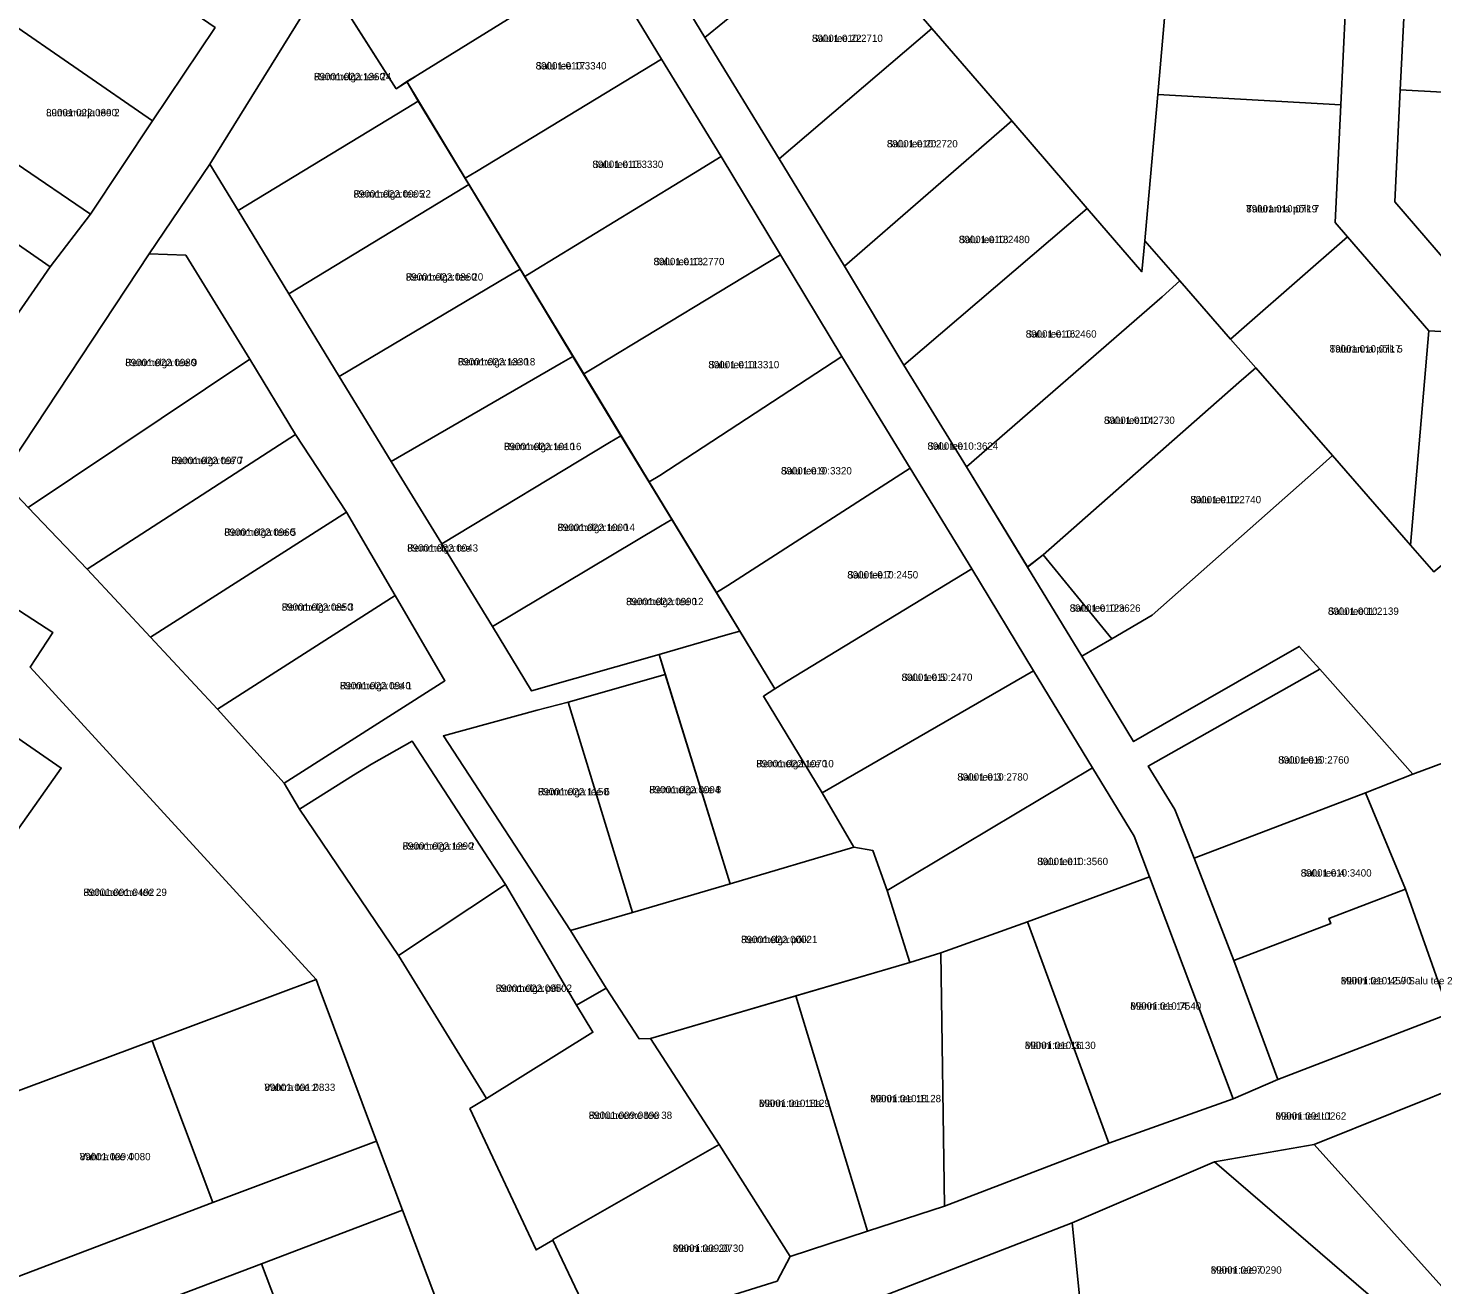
# Model space of a CAD drawing. Extents: x 526849 to 562296, y 6591741 to 6618546.
# Drawn here: x 546235.3 to 546522.5, y 6597672.6 to 6597929.8 of the extents above; entities that cross this region are included whole.
import ezdxf

# ---------------------------------------------------------------- set-up
doc = ezdxf.new("R2010")
doc.units = 0
for name, color, linetype in [('L_AADRESS', 7, 'Continuous'), ('PIIR', 7, 'Continuous'), ('TUNNUS', 7, 'Continuous')]:
    doc.layers.add(name, color=color, linetype=linetype)

msp = doc.modelspace()

# ---------------------------------------------------------------- linework, layer by layer
at = {"layer": 'PIIR'}
for points in [[(546402.71, 6597961.21), (546409.74, 6597986.43), (546410.83, 6597990.35), (546428.62, 6597990.36), (546437.22, 6597991.66), (546452.33, 6597996.56), (546464.17, 6598002.29), (546474.5, 6598008.8), (546473.98, 6598002.82), (546470.17, 6597959.22), (546466.41, 6597916.21), (546464.31, 6597892.48), (546463.77, 6597886.32), (546463.18, 6597879.97), (546452, 6597892.92), (546436.53, 6597910.82), (546420.19, 6597929.73), (546401.89, 6597950.87), (546400.35, 6597952.69)], [(546335.19, 6597972.11), (546352.69, 6597943.61), (546314.97, 6597920.21), (546310.64, 6597917.43), (546295.49, 6597941.23)], [(546401.89, 6597950.87), (546373.79, 6597927.93), (546362.1, 6597947.13), (546387.5, 6597966.91), (546391.41, 6597962.59), (546400.35, 6597952.69)], [(546551.95, 6597962.94), (546557.8, 6597962.62), (546555.84, 6597920.36), (546555.6, 6597915), (546516.02, 6597917.18), (546516.72, 6597931.84)], [(546505.3, 6597944.08), (546503.86, 6597914.15), (546466.41, 6597916.21), (546470.17, 6597959.22)], [(546242.89, 6597951.02), (546273.57, 6597929.92), (546260.77, 6597910.82), (546230.39, 6597931.85)], [(546420.19, 6597929.73), (546388.99, 6597903.1), (546373.79, 6597927.93), (546401.89, 6597950.87)], [(546324.74, 6597899.1), (546312.8, 6597918.88), (546314.97, 6597920.21), (546352.69, 6597943.61), (546364.93, 6597923.44), (546327.04, 6597900.5)], [(546296.15, 6597940.18), (546310.64, 6597917.43), (546312.8, 6597918.88), (546315.12, 6597914.85), (546312.68, 6597913.36), (546278.33, 6597892.51), (546272.51, 6597902)], [(546230.39, 6597931.85), (546260.77, 6597910.82), (546248.1, 6597891.74), (546217.6, 6597912.5)], [(546436.53, 6597910.82), (546402.31, 6597881.1), (546388.99, 6597903.1), (546420.19, 6597929.73)], [(546336.94, 6597878.98), (546324.74, 6597899.1), (546327.04, 6597900.5), (546364.93, 6597923.44), (546377.12, 6597903.53), (546371.44, 6597900.08), (546339.28, 6597880.41)], [(546555.6, 6597915), (546554.12, 6597883.1), (546553.89, 6597878.11), (546527.6, 6597879.55), (546514.91, 6597894.25), (546516.02, 6597917.18)], [(546278.33, 6597892.51), (546312.68, 6597913.36), (546315.12, 6597914.85), (546325.46, 6597897.8), (546323.02, 6597896.32), (546288.67, 6597875.45)], [(546470.94, 6597878.11), (546463.77, 6597886.32), (546464.31, 6597892.48), (546466.41, 6597916.21), (546503.86, 6597914.15), (546502.69, 6597890.04), (546505.25, 6597887.08), (546484.66, 6597869.12), (546481.32, 6597866.2)], [(546436.53, 6597910.82), (546452, 6597892.92), (546414.49, 6597860.82), (546402.31, 6597881.1)], [(546348.99, 6597859.09), (546336.94, 6597878.98), (546339.28, 6597880.41), (546371.44, 6597900.08), (546377.12, 6597903.53), (546389.27, 6597883.43), (546351.39, 6597860.51)], [(546260.06, 6597883.66), (546272.51, 6597902), (546278.33, 6597892.51), (546288.67, 6597875.45), (546298.95, 6597858.51), (546309.59, 6597841.14), (546319.97, 6597824.32), (546330.34, 6597807.39), (546338.31, 6597794.2), (546364.4, 6597801.67), (546365.67, 6597797.58), (546345.83, 6597791.9), (546339.47, 6597790.25), (546320.3, 6597784.98), (546346.29, 6597745.16), (546353.59, 6597733.4), (546347.49, 6597729.92), (546333, 6597754.57), (546329.63, 6597759.7), (546313.86, 6597783.93), (546305.57, 6597779.2), (546301.89, 6597776.97), (546290.86, 6597769.98), (546287.68, 6597775.32), (546320.58, 6597796.28), (546310.44, 6597813.73), (546300.47, 6597830.74), (546290, 6597846.66), (546280.67, 6597862.1), (546267.56, 6597883.38)], [(546288.67, 6597875.45), (546323.02, 6597896.32), (546325.46, 6597897.8), (546335.96, 6597880.47), (546333.55, 6597879.04), (546298.95, 6597858.51)], [(546239.86, 6597880.96), (546215.33, 6597845.65), (546195.6, 6597859.31), (546220.14, 6597894.62)], [(546414.49, 6597860.82), (546452, 6597892.92), (546463.18, 6597879.97), (546463.77, 6597886.32), (546470.94, 6597878.11), (546467.29, 6597874.84), (546427.32, 6597840.06)], [(546486.46, 6597860.31), (546481.32, 6597866.2), (546484.66, 6597869.12), (546505.25, 6597887.08), (546521.84, 6597867.85), (546518.13, 6597824), (546502.15, 6597842.34)], [(546229.73, 6597837.64), (546260.06, 6597883.66), (546267.56, 6597883.38), (546280.67, 6597862.1), (546235.34, 6597831.7)], [(546362.39, 6597836.99), (546348.99, 6597859.09), (546351.39, 6597860.51), (546389.27, 6597883.43), (546401.81, 6597862.65), (546364.58, 6597838.29)], [(546298.95, 6597858.51), (546333.55, 6597879.04), (546335.96, 6597880.47), (546346.79, 6597862.61), (546344.4, 6597861.23), (546309.59, 6597841.14)], [(546439.8, 6597819.55), (546427.32, 6597840.06), (546467.29, 6597874.84), (546470.94, 6597878.11), (546481.32, 6597866.2), (546486.46, 6597860.31), (546483, 6597857.28), (546442.99, 6597822.04)], [(546518.13, 6597824), (546521.84, 6597867.85), (546549.91, 6597866.32), (546548.46, 6597840.48), (546526.2, 6597821.39), (546522.89, 6597818.54)], [(546290, 6597846.66), (546247.42, 6597819.1), (546235.34, 6597831.7), (546280.67, 6597862.1)], [(546309.59, 6597841.14), (546344.4, 6597861.23), (546346.79, 6597862.61), (546356.61, 6597846.4), (546354.28, 6597845), (546319.97, 6597824.32)], [(546376.12, 6597814.33), (546362.39, 6597836.99), (546364.58, 6597838.29), (546401.81, 6597862.65), (546415.78, 6597839.78), (546378.44, 6597815.76)], [(546457.01, 6597804.87), (546442.99, 6597822.04), (546483, 6597857.28), (546486.46, 6597860.31), (546502.15, 6597842.34), (546498.88, 6597839.42), (546465.25, 6597809.7)], [(546260.39, 6597805.2), (546247.42, 6597819.1), (546290, 6597846.66), (546300.47, 6597830.74)], [(546319.97, 6597824.32), (546354.28, 6597845), (546356.61, 6597846.4), (546366.99, 6597829.28), (546364.7, 6597827.91), (546330.34, 6597807.39)], [(546461.46, 6597783.84), (546450.87, 6597801.31), (546457.01, 6597804.87), (546465.25, 6597809.7), (546498.88, 6597839.42), (546502.15, 6597842.34), (546518.13, 6597824), (546522.89, 6597818.54), (546526.2, 6597821.39), (546541, 6597805.64), (546534.06, 6597797.69), (546543.66, 6597786.88), (546531.29, 6597781.89), (546518.62, 6597777.17), (546499.54, 6597798.65), (546495.37, 6597803.31), (546470.12, 6597788.81)], [(546388.08, 6597794.61), (546376.12, 6597814.33), (546378.44, 6597815.76), (546415.78, 6597839.78), (546428.37, 6597819.16), (546390.45, 6597796.13)], [(546310.44, 6597813.73), (546274.06, 6597790.46), (546260.39, 6597805.2), (546300.47, 6597830.74)], [(546330.34, 6597807.39), (546364.7, 6597827.91), (546366.99, 6597829.28), (546380.93, 6597806.42), (546377.98, 6597805.57), (546364.4, 6597801.67), (546338.31, 6597794.2)], [(546208.5, 6597822.14), (546210.75, 6597825.4), (546240.38, 6597806.17), (546235.74, 6597799.04), (546294.28, 6597735.15), (546260.71, 6597722.59), (546230.94, 6597711.47), (546205.67, 6597742.03), (546219.29, 6597746.19), (546242.09, 6597778.39), (546212.07, 6597799.15), (546200.38, 6597807.22), (546199.01, 6597808.16)], [(546439.79, 6597819.53), (546442.99, 6597822.04), (546457.01, 6597804.87), (546450.87, 6597801.31)], [(546385.74, 6597793.11), (546388.08, 6597794.61), (546390.45, 6597796.13), (546428.37, 6597819.16), (546440.97, 6597798.31), (546397.74, 6597773.31)], [(546287.68, 6597775.32), (546274.06, 6597790.46), (546310.44, 6597813.73), (546320.58, 6597796.28)], [(546364.4, 6597801.67), (546377.98, 6597805.57), (546380.93, 6597806.42), (546388.08, 6597794.61), (546385.74, 6597793.11), (546397.74, 6597773.31), (546404.21, 6597762.2), (546378.97, 6597754.7)], [(546196.15, 6597795.53), (546205.19, 6597789.26), (546212.07, 6597799.15), (546242.09, 6597778.39), (546219.29, 6597746.19), (546205.67, 6597742.03), (546186.28, 6597733.21), (546182.07, 6597744.98), (546179.89, 6597760.94), (546182.28, 6597775.36)], [(546365.67, 6597797.58), (546378.97, 6597754.7), (546358.94, 6597748.85), (546345.83, 6597791.9)], [(546453.07, 6597778.46), (546411.03, 6597753.38), (546408.11, 6597761.57), (546404.21, 6597762.2), (546397.74, 6597773.31), (546440.97, 6597798.31)], [(546499.54, 6597798.65), (546518.62, 6597777.17), (546508.91, 6597773.34), (546473.86, 6597759.98), (546469.94, 6597769.91), (546464.47, 6597778.8)], [(546320.3, 6597784.98), (546339.47, 6597790.25), (546345.83, 6597791.9), (546358.94, 6597748.85), (546346.29, 6597745.16)], [(546290.86, 6597769.98), (546301.89, 6597776.97), (546305.57, 6597779.2), (546313.86, 6597783.93), (546329.63, 6597759.7), (546333, 6597754.57), (546311.1, 6597740.05)], [(546517.07, 6597753.61), (546508.91, 6597773.34), (546518.62, 6597777.17), (546531.29, 6597781.89), (546547.89, 6597736.6), (546526.07, 6597728.16)], [(546422.05, 6597740.59), (546415.71, 6597738.64), (546411.03, 6597753.38), (546453.07, 6597778.46), (546461.58, 6597764.45), (546464.72, 6597756.15), (546439.78, 6597746.97)], [(546473.86, 6597759.98), (546508.91, 6597773.34), (546517.07, 6597753.61), (546501.43, 6597747.65), (546501.79, 6597746.59), (546481.96, 6597739.05)], [(546360.34, 6597722.97), (546353.59, 6597733.4), (546346.29, 6597745.16), (546358.94, 6597748.85), (546378.97, 6597754.7), (546404.21, 6597762.2), (546408.11, 6597761.57), (546411.03, 6597753.38), (546415.71, 6597738.64), (546362.68, 6597723.06)], [(546481.83, 6597710.74), (546456.41, 6597701.63), (546439.78, 6597746.97), (546464.72, 6597756.15)], [(546311.1, 6597740.05), (546333, 6597754.57), (546347.49, 6597729.92), (546350.87, 6597724.33), (546329.07, 6597710.8)], [(546501.79, 6597746.59), (546501.43, 6597747.65), (546517.07, 6597753.61), (546526.07, 6597728.16), (546491.01, 6597714.7), (546481.96, 6597739.05)], [(546422.05, 6597740.59), (546439.78, 6597746.97), (546456.41, 6597701.63), (546422.8, 6597688.74)], [(546392.38, 6597731.79), (546415.71, 6597738.64), (546422.05, 6597740.59), (546422.8, 6597688.74), (546407.01, 6597683.62)], [(546261.35, 6597720.87), (546260.71, 6597722.59), (546294.28, 6597735.15), (546294.88, 6597733.45), (546306.62, 6597702.07), (546273.1, 6597689.52)], [(546342.66, 6597681.78), (546339.24, 6597679.82), (546325.71, 6597708.72), (546329.07, 6597710.8), (546350.87, 6597724.33), (546347.49, 6597729.92), (546353.59, 6597733.4), (546360.34, 6597722.97), (546362.68, 6597723.06), (546376.68, 6597701.41), (546342.81, 6597682.02)], [(546362.68, 6597723.06), (546392.38, 6597731.79), (546407.01, 6597683.62), (546391.22, 6597678.49), (546376.68, 6597701.41)], [(546218.63, 6597706.73), (546230.94, 6597711.47), (546260.71, 6597722.59), (546261.35, 6597720.87), (546273.1, 6597689.52), (546231.49, 6597673.7), (546219.13, 6597705.16)], [(546530.05, 6597666.19), (546498.43, 6597701.4), (546531.01, 6597714.44), (546547.71, 6597673.17)], [(546306.62, 6597702.07), (546311.88, 6597687.95), (546283.04, 6597676.99), (546253.77, 6597665.81), (546210.7, 6597649.26), (546178.18, 6597636.86), (546145.1, 6597624.53), (546114.75, 6597613.03), (546109.34, 6597627.18), (546139.96, 6597638.64), (546169.99, 6597650.22), (546201.09, 6597661.87), (546231.49, 6597673.7), (546273.1, 6597689.52)], [(546354.23, 6597657.41), (546342.66, 6597681.78), (546342.81, 6597682.02), (546376.68, 6597701.41), (546391.22, 6597678.49), (546388.55, 6597673.38), (546372.42, 6597668.38), (546364.94, 6597665.36)], [(546599.79, 6597504.32), (546589.45, 6597530.89), (546576.21, 6597563.15), (546574.74, 6597562.22), (546562.87, 6597593.08), (546565.53, 6597594.31), (546557.11, 6597616.57), (546540.61, 6597610.23), (546538.1, 6597615.57), (546544.5, 6597618.18), (546540.74, 6597627.36), (546543.42, 6597628.46), (546526.82, 6597649.44), (546511.91, 6597668.62), (546478, 6597697.82), (546498.43, 6597701.4), (546530.05, 6597666.19), (546560.81, 6597630.71), (546567.84, 6597620.42), (546578.63, 6597592.43), (546588.88, 6597564.53), (546589.71, 6597564.84), (546600.43, 6597536.54), (546611.09, 6597508.56)], [(546511.91, 6597668.62), (546452.28, 6597652.06), (546448.89, 6597685.38), (546478, 6597697.82)], [(546311.88, 6597687.95), (546325.71, 6597651.46), (546296.64, 6597641.05), (546283.04, 6597676.99)], [(546407.03, 6597669.08), (546448.89, 6597685.38), (546452.28, 6597652.06), (546412.57, 6597644.27)], [(546253.77, 6597665.81), (546283.04, 6597676.99), (546296.64, 6597641.05), (546295.82, 6597640.78), (546282.8, 6597635.75), (546267.51, 6597629.95)]]:
    msp.add_lwpolyline(points, close=True, dxfattribs=at)
for points in [[(546362.1, 6597947.13), (546373.79, 6597927.93), (546388.99, 6597903.1), (546402.31, 6597881.1), (546414.49, 6597860.82), (546427.32, 6597840.06), (546439.79, 6597819.53), (546450.87, 6597801.31), (546461.46, 6597783.84), (546470.12, 6597788.81), (546495.37, 6597803.31), (546499.54, 6597798.65), (546464.47, 6597778.8), (546469.94, 6597769.91), (546473.86, 6597759.98), (546481.96, 6597739.05), (546491.01, 6597714.7), (546481.83, 6597710.74), (546464.72, 6597756.15), (546461.58, 6597764.45), (546453.07, 6597778.46), (546440.97, 6597798.31), (546428.37, 6597819.16), (546415.78, 6597839.78), (546401.81, 6597862.65), (546389.27, 6597883.43), (546377.12, 6597903.53), (546364.93, 6597923.44), (546352.69, 6597943.61)], [(546516.72, 6597931.84), (546516.02, 6597917.18), (546514.91, 6597894.25), (546527.6, 6597879.55), (546553.89, 6597878.11), (546559.88, 6597877.78), (546584.67, 6597876.41), (546584.11, 6597864.42), (546549.91, 6597866.32), (546521.84, 6597867.85), (546505.25, 6597887.08), (546502.69, 6597890.04), (546503.86, 6597914.15), (546505.3, 6597944.08)], [(546188.28, 6597932.07), (546205.13, 6597920.52), (546217.6, 6597912.5), (546248.1, 6597891.74), (546239.86, 6597880.96), (546220.14, 6597894.62), (546203.7, 6597906.01), (546187.26, 6597917.4), (546170.81, 6597928.78), (546154.37, 6597940.18)], [(546296.15, 6597940.18), (546272.51, 6597902), (546260.06, 6597883.66), (546229.73, 6597837.64), (546215.33, 6597845.65), (546239.86, 6597880.96), (546248.1, 6597891.74), (546260.77, 6597910.82), (546273.57, 6597929.92)], [(546229.73, 6597837.64), (546235.34, 6597831.7), (546247.42, 6597819.1), (546260.39, 6597805.2), (546274.06, 6597790.46), (546287.68, 6597775.32), (546290.86, 6597769.98), (546311.1, 6597740.05), (546329.07, 6597710.8), (546325.71, 6597708.72), (546339.24, 6597679.82), (546342.66, 6597681.78), (546354.23, 6597657.41)], [(546325.71, 6597651.46), (546311.88, 6597687.95), (546306.62, 6597702.07), (546294.88, 6597733.45), (546294.28, 6597735.15), (546235.74, 6597799.04), (546240.38, 6597806.17), (546210.75, 6597825.4)], [(546372.42, 6597668.38), (546388.55, 6597673.38), (546391.22, 6597678.49), (546407.01, 6597683.62), (546422.8, 6597688.74), (546456.41, 6597701.63), (546481.83, 6597710.74), (546491.01, 6597714.7), (546526.07, 6597728.16), (546547.89, 6597736.6), (546577.66, 6597748.09), (546596.01, 6597750.4), (546614.33, 6597766.9), (546631.55, 6597755.16), (546638.87, 6597746.77), (546734.47, 6597731.83)], [(546703.92, 6597672.11), (546693.97, 6597680.51), (546696.84, 6597721.18), (546619.76, 6597732.5), (546591.75, 6597737.45), (546572.1, 6597730.28), (546556.8, 6597723.94), (546531.01, 6597714.44), (546498.43, 6597701.4), (546478, 6597697.82), (546448.89, 6597685.38), (546407.07, 6597669.08)]]:
    msp.add_lwpolyline(points, dxfattribs=at)

# ---------------------------------------------------------------- texts
at = {"layer": 'L_AADRESS'}
for s, p in [('Salu tee 22', (546395.67, 6597926.99)), ('Salu tee 17', (546339.15, 6597921.36)), ('Remmelga tee 24', (546293.81, 6597919.16)), ('Lumemarja tee 2', (546239, 6597911.79)), ('Salu tee 20', (546411, 6597905.42)), ('Salu tee 15', (546350.76, 6597901.21)), ('Remmelga tee 22', (546301.89, 6597895.15)), ('Taluranna põik 7', (546484.51, 6597892.1)), ('Salu tee 18', (546425.72, 6597885.82)), ('Salu tee 13', (546363.26, 6597881.31)), ('Remmelga tee 20', (546312.59, 6597878.16)), ('Salu tee 16', (546439.4, 6597866.49)), ('Taluranna põik 5', (546501.58, 6597863.44)), ('Remmelga tee 9', (546255.2, 6597860.65)), ('Remmelga tee 18', (546323.24, 6597860.8)), ('Salu tee 11', (546374.48, 6597860.21)), ('Salu tee 14', (546455.4, 6597848.83)), ('Remmelga tee 16', (546332.68, 6597843.46)), ('Salu tee', (546419.29, 6597843.54)), ('Remmelga tee 7', (546264.62, 6597840.6)), ('Salu tee 9', (546389.33, 6597838.49)), ('Salu tee 12', (546473.06, 6597832.59)), ('Remmelga tee 5', (546275.45, 6597825.93)), ('Remmelga tee 14', (546343.62, 6597826.9)), ('Remmelga tee', (546312.87, 6597822.69)), ('Salu tee 7', (546402.9, 6597817.2)), ('Remmelga tee 12', (546357.65, 6597811.74)), ('Remmelga tee 3', (546287.21, 6597810.6)), ('Salu tee 12a', (546448.4, 6597810.39)), ('Salu tee 10', (546501.22, 6597809.76)), ('Remmelga tee 1', (546299.12, 6597794.53)), ('Salu tee 5', (546414, 6597796.24)), ('Remmelga tee 10', (546384.3, 6597778.57)), ('Salu tee 6', (546491.05, 6597779.32)), ('Salu tee 3', (546425.41, 6597775.84)), ('Remmelga tee 6', (546339.62, 6597772.83)), ('Remmelga tee 8', (546362.4, 6597773.25)), ('Remmelga tee 2', (546311.93, 6597761.71)), ('Salu tee 1', (546441.75, 6597758.55)), ('Salu tee 4', (546495.66, 6597756.2)), ('Rohuneeme tee 29', (546246.64, 6597752.24)), ('Remmelga põik 1', (546381.17, 6597742.58)), ('Männi tee 12 // Salu tee 2', (546503.86, 6597734.15)), ('Remmelga põik 2', (546330.98, 6597732.61)), ('Männi tee 14', (546460.8, 6597728.96)), ('Männi tee 16', (546439.23, 6597720.91)), ('Vahtra tee 2', (546283.66, 6597712.33)), ('Männi tee 18a', (546384.84, 6597709.06)), ('Männi tee 18', (546407.59, 6597710.03)), ('Rohuneeme tee 38', (546350.01, 6597706.61)), ('Männi tee L1', (546490.48, 6597706.46)), ('Vahtra tee 4', (546245.88, 6597698.15)), ('Männi tee 20', (546367.21, 6597679.41)), ('Männi tee 7', (546477.26, 6597674.94))]:
    msp.add_text(s, height=1.5, dxfattribs=at).set_placement(p)
at = {"layer": 'TUNNUS'}
for s, p in [('89001:010:2710', (546395.67, 6597926.99)), ('89001:010:3340', (546339.15, 6597921.36)), ('89001:022:1360', (546293.81, 6597919.16)), ('89001:022:0890', (546239, 6597911.79)), ('89001:010:2720', (546411, 6597905.42)), ('89001:010:3330', (546350.76, 6597901.21)), ('89001:022:0005', (546301.89, 6597895.15)), ('89001:010:0719', (546484.51, 6597892.1)), ('89001:010:2480', (546425.72, 6597885.82)), ('89001:010:2770', (546363.26, 6597881.31)), ('89001:022:0860', (546312.59, 6597878.16)), ('89001:010:2460', (546439.4, 6597866.49)), ('89001:010:0717', (546501.58, 6597863.44)), ('89001:022:0980', (546255.2, 6597860.65)), ('89001:022:1330', (546323.24, 6597860.8)), ('89001:010:3310', (546374.48, 6597860.21)), ('89001:010:2730', (546455.4, 6597848.83)), ('89001:022:1010', (546332.68, 6597843.46)), ('89001:010:3624', (546419.29, 6597843.54)), ('89001:022:0970', (546264.62, 6597840.6)), ('89001:010:3320', (546389.33, 6597838.49)), ('89001:010:2740', (546473.06, 6597832.59)), ('89001:022:1000', (546343.62, 6597826.9)), ('89001:022:0960', (546275.45, 6597825.93)), ('89001:022:0043', (546312.87, 6597822.69)), ('89001:010:2450', (546402.9, 6597817.2)), ('89001:022:0990', (546357.65, 6597811.74)), ('89001:022:0850', (546287.21, 6597810.6)), ('89001:010:3626', (546448.4, 6597810.39)), ('89001:001:2139', (546501.22, 6597809.76)), ('89001:022:0940', (546299.12, 6597794.53)), ('89001:010:2470', (546414, 6597796.24)), ('89001:022:1070', (546384.3, 6597778.57)), ('89001:010:2760', (546491.05, 6597779.32)), ('89001:010:2780', (546425.41, 6597775.84)), ('89001:022:1150', (546339.62, 6597772.83)), ('89001:022:0004', (546362.4, 6597773.25)), ('89001:022:1290', (546311.93, 6597761.71)), ('89001:010:3560', (546441.75, 6597758.55)), ('89001:010:3400', (546495.66, 6597756.2)), ('89001:001:0492', (546246.64, 6597752.24)), ('89001:022:0002', (546381.17, 6597742.58)), ('89001:010:4590', (546503.86, 6597734.15)), ('89001:022:0950', (546330.98, 6597732.61)), ('89001:010:7540', (546460.8, 6597728.96)), ('89001:010:3130', (546439.23, 6597720.91)), ('89001:001:0833', (546283.66, 6597712.33)), ('89001:010:1129', (546384.84, 6597709.06)), ('89001:010:1128', (546407.59, 6597710.03)), ('89001:009:0890', (546350.01, 6597706.61)), ('89001:001:0262', (546490.48, 6597706.46)), ('89001:009:0080', (546245.88, 6597698.15)), ('89001:009:0730', (546367.21, 6597679.41)), ('89001:009:0290', (546477.26, 6597674.94))]:
    msp.add_text(s, height=1.5, dxfattribs=at).set_placement(p)

doc.saveas('drawing.dxf')
